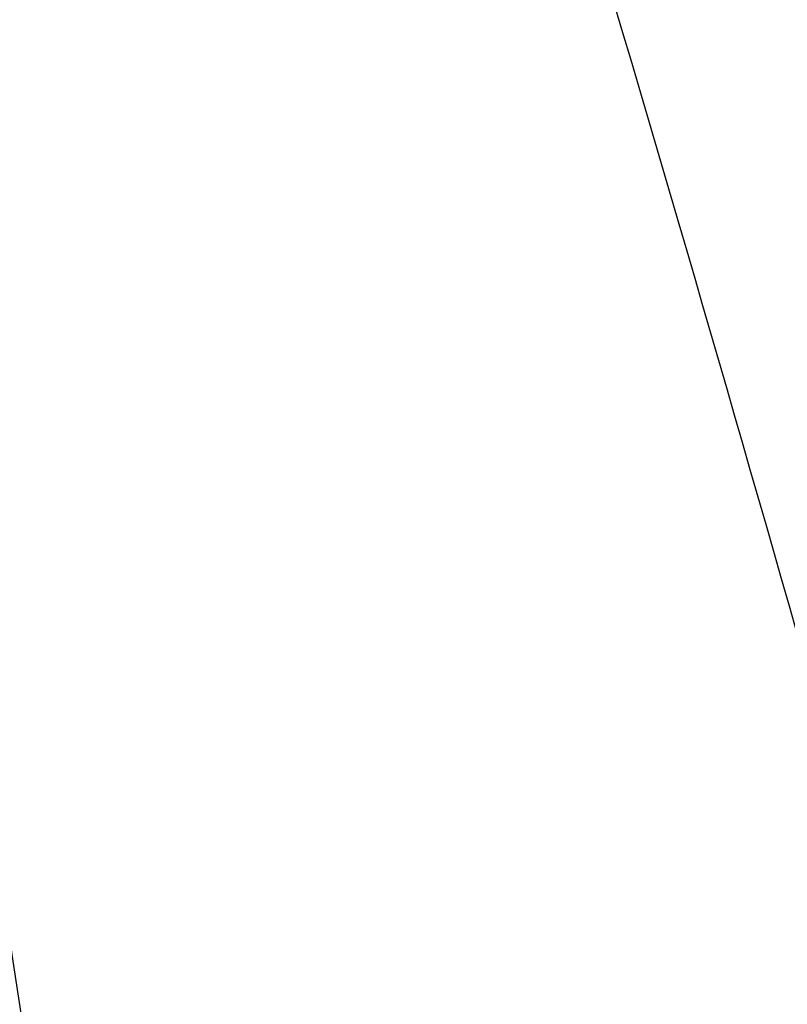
# Model space of a CAD drawing. Header units: millimetres. Extents: x 8 to 1329, y 12 to 1074.
# Tile 252 of 619: x 1251.163 to 1251.298, y 241.971 to 242.145. Entities that reach past the tile are written whole.
import ezdxf

# ---------------------------------------------------------------- set-up
doc = ezdxf.new("R2010")
doc.units = ezdxf.units.MM

msp = doc.modelspace()

# ---------------------------------------------------------------- linework, layer by layer
at = {"color": 7, "linetype": 'Continuous', "lineweight": 30}
for points, knots in [([(1251.59014, 240.73702), (1251.57834, 240.8088), (1251.54947, 240.98436), (1251.49338, 241.26299), (1251.42332, 241.57294), (1251.34408, 241.88219), (1251.25627, 242.19085), (1251.15901, 242.49883), (1251.07811, 242.73848), (1251.02673, 242.875), (1251.01374, 242.90949)], [0, 0, 0, 0, 0.098207, 0.240174, 0.382172, 0.524258, 0.666499, 0.808961, 0.951722, 1, 1, 1, 1]), ([(1249.35276, 233.85152), (1249.42082, 233.96267), (1249.55272, 234.17806), (1249.73184, 234.4934), (1249.89127, 234.7894), (1250.03173, 235.06588), (1250.15495, 235.3224), (1250.26238, 235.55863), (1250.35498, 235.77305), (1250.43426, 235.96569), (1250.50156, 236.13662), (1250.55849, 236.28722), (1250.60328, 236.41014), (1250.63787, 236.5079), (1250.66422, 236.58403), (1250.68727, 236.65196), (1250.71303, 236.7293), (1250.7418, 236.81775), (1250.77309, 236.9169), (1250.80402, 237.01784), (1250.83686, 237.1285), (1250.87332, 237.25619), (1250.91233, 237.39928), (1250.95305, 237.55687), (1250.99374, 237.72431), (1251.03331, 237.89887), (1251.07046, 238.07554), (1251.11638, 238.31253), (1251.16679, 238.61071), (1251.20574, 238.89718), (1251.2297, 239.1094), (1251.24299, 239.24212), (1251.25376, 239.3638), (1251.2627, 239.47856), (1251.2699, 239.58463), (1251.27548, 239.68024), (1251.27965, 239.76243), (1251.28323, 239.84399), (1251.28666, 239.93816), (1251.28979, 240.0535), (1251.29196, 240.19022), (1251.29237, 240.34831), (1251.29007, 240.52725), (1251.2842, 240.72), (1251.2744, 240.91989), (1251.25855, 241.15575), (1251.23418, 241.42505), (1251.19937, 241.72674), (1251.16922, 241.92728), (1251.15439, 242.02592)], [0, 0, 0, 0, 0.0427941, 0.0829323, 0.1204214, 0.1552582, 0.1874391, 0.2169604, 0.2438183, 0.2675531, 0.2887272, 0.3073423, 0.3233997, 0.3342224, 0.3434666, 0.3514927, 0.3592558, 0.3719446, 0.3840233, 0.3956719, 0.408971, 0.4245129, 0.4422974, 0.4611191, 0.4818406, 0.5031043, 0.5244615, 0.5459131, 0.589008, 0.632479, 0.6496388, 0.6658444, 0.6805358, 0.6937138, 0.707429, 0.7190002, 0.7284277, 0.737326, 0.7487593, 0.7628015, 0.7794528, 0.7987138, 0.8205856, 0.8448575, 0.8692791, 0.8932438, 0.9299724, 0.9655563, 1, 1, 1, 1])]:
    msp.add_open_spline(points, degree=3, knots=knots, dxfattribs=at)

doc.saveas('drawing.dxf')
